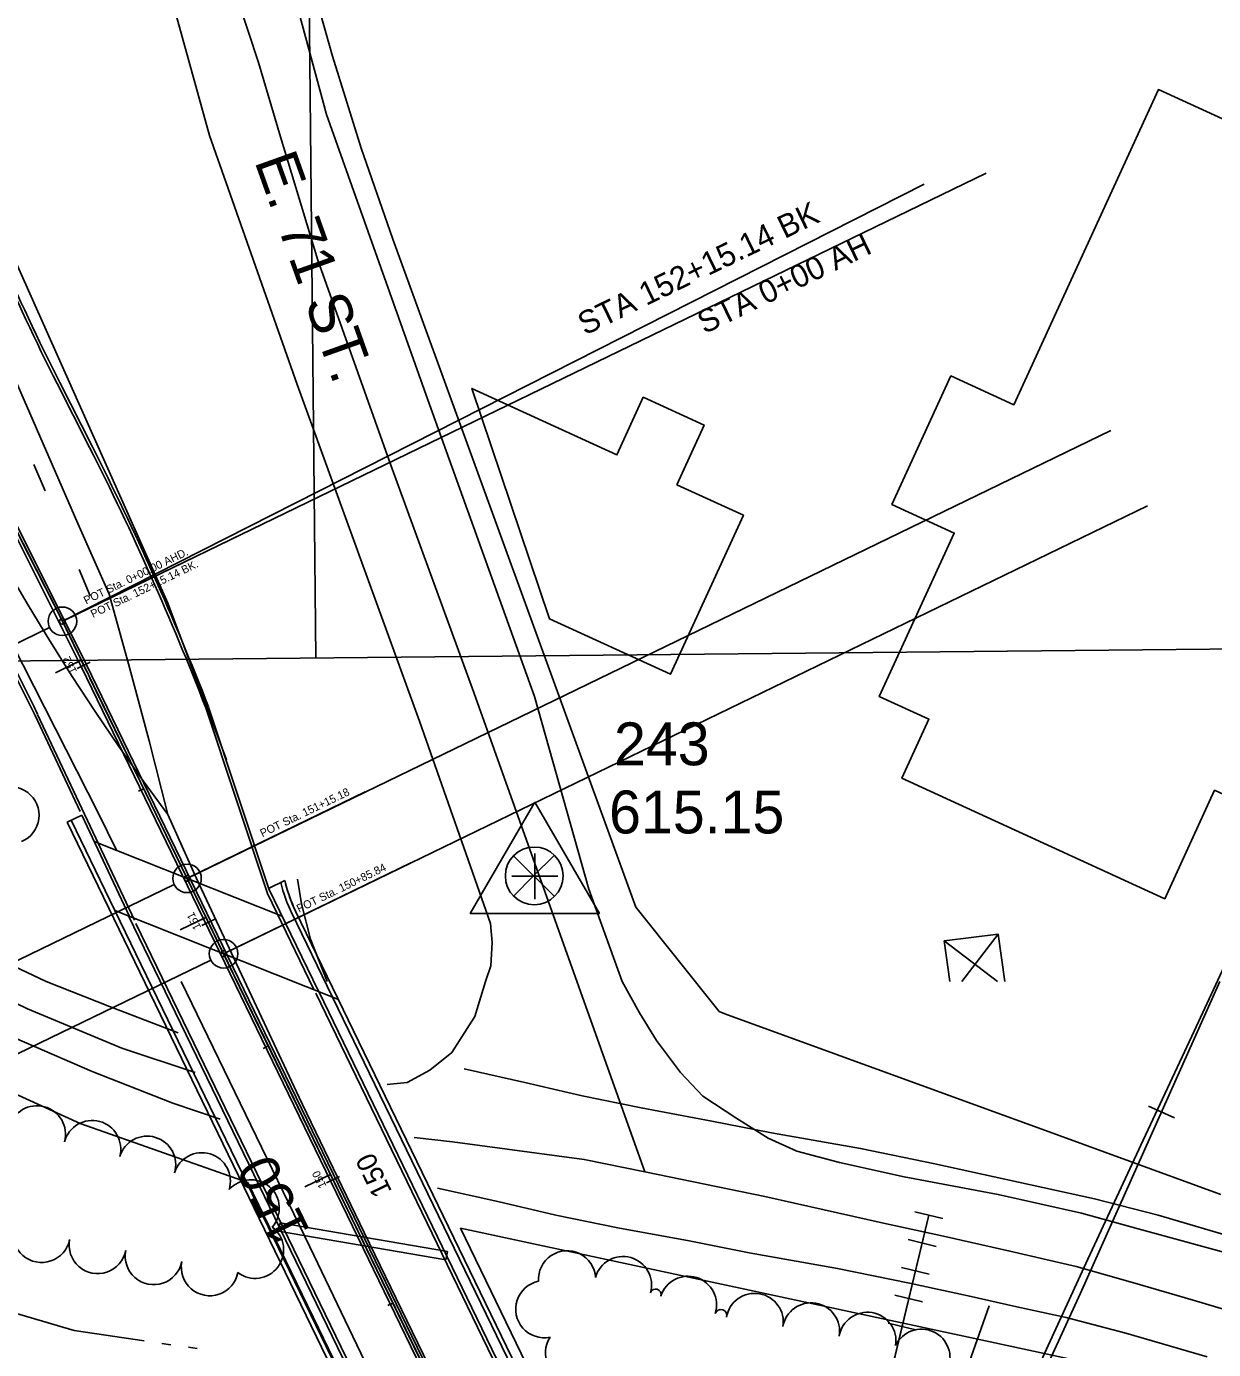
# Model space of a CAD drawing. Extents: x -25029 to 2274964, y -81170 to 687028.
# Drawn here: x -4540.1 to -4124.7, y -64877.2 to -64414.1 of the extents above; entities that cross this region are included whole.
import ezdxf

# ---------------------------------------------------------------- set-up
doc = ezdxf.new("R2010")
doc.units = 0
for name, color, linetype in [('81911BEA - RW_X_Fee_RW', 7, 'Continuous'), ('BD_X_Canopy', 7, 'Continuous'), ('BLDG', 7, 'Continuous'), ('BR_X_Rail_Object', 7, 'Continuous'), ('BRIDGE', 7, 'Continuous'), ('Default', 7, 'Continuous'), ('GE_X_CL_100', 7, 'Continuous'), ('GE_X_CL_20', 7, 'Continuous'), ('GE_X_CL_2000', 7, 'Continuous'), ('GK_Visualization', 7, 'Continuous'), ('PV_X_EOP', 7, 'Continuous'), ('RD_X_RR_1', 7, 'Continuous'), ('ROAD', 7, 'Continuous'), ('ROAD-NAME', 7, 'Continuous'), ('RR', 7, 'Continuous'), ('TI_HOR', 7, 'Continuous'), ('TI_VER', 7, 'Continuous'), ('TRANSPWRLN', 7, 'Continuous'), ('TREES', 7, 'Continuous'), ('WATER', 7, 'Continuous')]:
    doc.layers.add(name, color=color, linetype=linetype)

msp = doc.modelspace()

# ---------------------------------------------------------------- linework, layer by layer
at = {"layer": '81911BEA - RW_X_Fee_RW'}
for p, q in [((-4411.96, -64488.55), (-4326.91, -64722.38)), ((-4326.91, -64722.38), (-4297.69, -64758.87)), ((-4297.69, -64758.87), (-4295.74, -64759.65))]:
    msp.add_line(p, q, dxfattribs=at)
for points in [[(-4442.14, -64392.18), (-4433.05, -64424.6), (-4422.99, -64456.73), (-4411.96, -64488.55)], [(-4766.07, -64655.32), (-4753.54, -64665.49), (-4680.25, -64716.67), (-4602.62, -64761), (-4521.3, -64798.11), (-4462.6, -64818.7)], [(-4295.74, -64759.65), (-4178.71, -64802.21), (-4122.17, -64822.93)], [(-4371.01, -65007.7), (-4413.15, -64920.74), (-4437.87, -64869.73), (-4462.6, -64818.7)], [(-4302.03, -65012.47), (-4342.64, -64928.65), (-4365.2, -64882.1), (-4388.18, -64834.67)], [(-4388.18, -64834.67), (-4210.37, -64872.84), (-4150.38, -64885.72)]]:
    msp.add_lwpolyline(points, dxfattribs=at)
at = {"layer": 'BD_X_Canopy'}
for p, q in [((-4527.55, -64622.31), (-4809.21, -64066.79)), ((-4527.55, -64622.31), (-4204.22, -64465.54)), ((-4483.93, -64712.26), (-4160.61, -64555.49)), ((-4471.13, -64738.66), (-4147.81, -64581.89)), ((-4291.41, -65109.31), (-4527.55, -64622.31))]:
    msp.add_line(p, q, dxfattribs=at)
at = {"layer": 'BLDG'}
for points in [[(-4034.49, -64486.42), (-4117.65, -64667.75), (-4099.05, -64676.28), (-4105.39, -64690.1), (-4124.31, -64681.42), (-4141.73, -64719.4), (-4233.73, -64677.21), (-4224.29, -64656.61), (-4241.64, -64648.65), (-4215.4, -64591.42), (-4237.22, -64581.42), (-4216.59, -64536.43), (-4194.52, -64546.54), (-4143.93, -64436.22)], [(-4312.53, -64574.52), (-4302.98, -64553.65), (-4324.25, -64543.92), (-4333.47, -64564.07), (-4384.24, -64540.84), (-4357.09, -64621.46), (-4314.69, -64640.86), (-4289.22, -64585.18)]]:
    msp.add_lwpolyline(points, close=True, dxfattribs=at)
at = {"layer": 'BR_X_Rail_Object'}
for p, q in [((-4525.87, -64692.62), (-4520.73, -64690.12)), ((-4520.73, -64690.12), (-4504.05, -64725.56)), ((-4235.66, -65291.14), (-4525.87, -64692.62)), ((-4509.24, -64723.49), (-4524.52, -64691.96)), ((-4516.39, -64699.34), (-4450.65, -64725.51)), ((-4455.37, -64715.78), (-4449.72, -64713.05)), ((-4437.92, -64751.78), (-4455.3, -64715.93)), ((-4247.29, -65263.72), (-4509.24, -64723.49)), ((-4509.24, -64723.49), (-4430.97, -64754.65)), ((-4243.05, -65264.45), (-4504.42, -64725.41)), ((-4433.13, -64753.63), (-4447.3, -64724.4)), ((-4167.72, -65297.56), (-4445.95, -64723.74)), ((-4184.47, -65274.48), (-4437.85, -64751.91)), ((-4180.23, -65275.2), (-4433.03, -64753.83)), ((-4451.37, -64832.8), (-4451.88, -64835.76)), ((-4451.37, -64832.8), (-4392.8, -64842.83)), ((-4451.88, -64835.76), (-4393.3, -64845.79)), ((-4392.8, -64842.83), (-4393.3, -64845.79))]:
    msp.add_line(p, q, dxfattribs=at)
for radius, start in [(54.19, 193.5841), (52.69, 193.2286), (52.69, 194.3664)]:
    msp.add_arc((-4398.43, -64700.99), radius, start, 205.7199, dxfattribs=at)
at = {"layer": 'BRIDGE'}
msp.add_lwpolyline([(-4445.27, -64712.59), (-4443.86, -64721.13), (-4440.77, -64733.54), (-4434.92, -64748.36)], dxfattribs=at)
at = {"layer": 'Default'}
for p, q in [((-4449.98, -63503.51), (-4438.87, -64635.13)), ((-4527.55, -64622.31), (-4814.64, -64056.08)), ((-4527.55, -64622.31), (-4225.89, -64469.36)), ((-4529.36, -64539.14), (-4518.05, -64561.44)), ((-4528.46, -64538.69), (-4517.16, -64560.98)), ((-4533.6, -64576.6), (-4537.55, -64567.42)), ((-4520.94, -64638.13), (-4551.52, -64577.15)), ((-4519.22, -64637.29), (-4549.78, -64576.34)), ((-4517.79, -64613.35), (-4521.74, -64604.16)), ((-4527.55, -64622.31), (-4527.55, -64622.31)), ((-4291.41, -65109.31), (-4527.55, -64622.31)), ((-5341.52, -64643.99), (-3903.84, -64629.88)), ((-4522.33, -64638.8), (-4517.83, -64636.62)), ((-4292.28, -65109.73), (-4520.94, -64638.13)), ((-4520.06, -64637.72), (-4520.06, -64637.72)), ((-4290.55, -65108.9), (-4519.22, -64637.29)), ((-4476.4, -64652.33), (-4455.3, -64715.93)), ((-4537.12, -64655.29), (-4521.31, -64688.88)), ((-4536.21, -64654.87), (-4502.34, -64726.84)), ((-4478.7, -64728.78), (-4474.2, -64726.6)), ((-4476.49, -64727.75), (-4476.49, -64727.75)), ((-4241.63, -65264.69), (-4501.81, -64728.11)), ((-4386.93, -64778.98), (-4365.68, -64783.71)), ((-4365.68, -64783.71), (-4345.68, -64788.42)), ((-4345.68, -64788.42), (-4325.01, -64792.6)), ((-4325.01, -64792.6), (-4300.2, -64797.2)), ((-4300.2, -64797.2), (-4279.38, -64801.27)), ((-4279.38, -64801.27), (-4248.25, -64806.79)), ((-4439.8, -64803.28), (-4439.71, -64803.23)), ((-4248.25, -64806.79), (-4222.21, -64812.14)), ((-4222.21, -64812.14), (-4201.39, -64816.66)), ((-4435.07, -64818.76), (-4430.57, -64816.58)), ((-4432.83, -64817.4), (-4432.83, -64817.4)), ((-4201.39, -64816.66), (-4184.36, -64820.46)), ((-4184.36, -64820.46), (-4166.37, -64824.36)), ((-4166.37, -64824.36), (-4144, -64830.18)), ((-4219.46, -64831.31), (-4229.19, -64828.98)), ((-4219.46, -64831.31), (-4229.19, -64828.98)), ((-4224.32, -64830.14), (-4354.09, -65370.15)), ((-4144, -64830.18), (-4114.79, -64838.74)), ((-4221.8, -64841.04), (-4231.52, -64838.7)), ((-4221.8, -64841.04), (-4231.52, -64838.7)), ((-4224.14, -64850.76), (-4233.86, -64848.42)), ((-4224.14, -64850.76), (-4233.86, -64848.42)), ((-4203.15, -64861.81), (-4381.64, -65362.34)), ((-4226.47, -64860.48), (-4236.2, -64858.15)), ((-4226.47, -64860.48), (-4236.2, -64858.15)), ((-4228.81, -64870.21), (-4238.53, -64867.87)), ((-4228.81, -64870.21), (-4238.53, -64867.87))]:
    msp.add_line(p, q, dxfattribs=at)
for points in [[(-4522.26, -64633.21), (-4527.55, -64622.31), (-4542.42, -64592.98)], [(-4518.99, -64639.96), (-4521.17, -64635.46)], [(-4498.27, -64682.7), (-4517.9, -64642.21)], [(-4478.63, -64723.19), (-4498.27, -64682.7)], [(-4475.36, -64729.94), (-4477.54, -64725.44)], [(-4454.64, -64772.68), (-4474.27, -64732.19)], [(-4435, -64813.17), (-4454.64, -64772.68)], [(-4431.73, -64819.92), (-4433.91, -64815.42)], [(-4411.01, -64862.66), (-4430.64, -64822.17)], [(-4224.32, -64830.14), (-4354.09, -65370.15)], [(-4224.32, -64830.14), (-4354.09, -65370.15)], [(-4391.37, -64903.15), (-4411.01, -64862.66)]]:
    msp.add_lwpolyline(points, dxfattribs=at)
for centre, radius, start, end in [((-3785.43, -64161.95), 834.09, 203.45233, 206.88627), ((-3785.43, -64161.95), 833.09, 203.45233, 206.88627), ((-5417.57, -65017.52), 1009.54, 21.20978, 26.8863), ((-5417.57, -65017.52), 1008.54, 21.20978, 26.8863), ((-5448.74, -65097.33), 1013.14, 25.86841, 28.69195), ((-5448.74, -65097.33), 1014.14, 25.86767, 28.69195)]:
    msp.add_arc(centre, radius, start, end, dxfattribs=at)
at = {"layer": 'GE_X_CL_100'}
for p, q in [((-4532.05, -64624.5), (-4799.15, -64754.01)), ((-4483.93, -64712.26), (-4527.55, -64622.31)), ((-4520.94, -64635.94), (-4529.94, -64640.3)), ((-4471.13, -64738.66), (-4483.93, -64712.26)), ((-4488.43, -64714.44), (-4750.57, -64841.54)), ((-4477.31, -64725.92), (-4486.31, -64730.28)), ((-4475.63, -64740.84), (-4754.06, -64875.84)), ((-4291.41, -65109.31), (-4471.13, -64738.66)), ((-4433.68, -64815.9), (-4442.68, -64820.26))]:
    msp.add_line(p, q, dxfattribs=at)
for centre in [(-4527.55, -64622.31), (-4483.93, -64712.26), (-4471.13, -64738.66)]:
    msp.add_circle(centre, 5, dxfattribs=at)
at = {"layer": 'GE_X_CL_20'}
for p, q in [((-4526.65, -64621.88), (-4464.23, -64591.61)), ((-4520.94, -64635.94), (-4522.74, -64636.81)), ((-4499.13, -64680.93), (-4500.93, -64681.8)), ((-4483.04, -64711.82), (-4421.61, -64682.04)), ((-4470.23, -64738.22), (-4405.55, -64706.86)), ((-4477.31, -64725.92), (-4479.11, -64726.79)), ((-4455.5, -64770.91), (-4457.3, -64771.78)), ((-4433.68, -64815.9), (-4435.48, -64816.77)), ((-4411.87, -64860.89), (-4413.67, -64861.76))]:
    msp.add_line(p, q, dxfattribs=at)
for centre in [(-4527.55, -64622.31), (-4483.93, -64712.26), (-4471.13, -64738.66)]:
    msp.add_circle(centre, 1, dxfattribs=at)
at = {"layer": 'GE_X_CL_2000'}
for points in [[(-4505.14, -64173.15), (-4504.39, -64182.32), (-4503.95, -64187.71), (-4501.53, -64214.09), (-4497.79, -64243.24), (-4494.44, -64269.18), (-4490.93, -64294.83), (-4487.28, -64315.26), (-4482.54, -64340.62), (-4476.83, -64364.32), (-4474.07, -64375.86), (-4471.27, -64387.56), (-4466.18, -64404.66), (-4458.9, -64426.72), (-4451.26, -64452.76), (-4438.12, -64495.89), (-4412.58, -64567.63), (-4383.58, -64647.19), (-4362.15, -64707.03), (-4323.68, -64815.02)], [(-4674.44, -64247.66), (-4663.11, -64271.42), (-4647.05, -64305.71), (-4630.98, -64338.95), (-4616.92, -64368.52), (-4614.19, -64374.65), (-4594.54, -64418.71), (-4580.08, -64455.13), (-4522.19, -64588.1), (-4511.19, -64612.83), (-4504.02, -64638.46), (-4497.17, -64664.18), (-4490.62, -64689.97)], [(-4995.57, -64351.98), (-4935.04, -64429.78), (-4875.98, -64497.06), (-4847.08, -64529.97), (-4813.26, -64566.62), (-4773.43, -64609.8), (-4735.52, -64639.99), (-4724.66, -64648.46), (-4713.66, -64656.74), (-4702.52, -64664.84), (-4691.25, -64672.76), (-4679.86, -64680.49), (-4668.33, -64688.02), (-4656.69, -64695.37), (-4644.93, -64702.52), (-4633.05, -64709.48), (-4617.74, -64718.02), (-4602.33, -64726.38), (-4586.82, -64734.55), (-4571.22, -64742.54), (-4555.51, -64750.34), (-4539.72, -64757.94), (-4506.73, -64771.69), (-4481.05, -64780.19)], [(-4676.81, -64377.64), (-4632.46, -64450.17), (-4617.32, -64476.29), (-4595.73, -64513.54), (-4546.99, -64603.9), (-4539.57, -64616.61), (-4531.94, -64629.18), (-4524.09, -64641.62), (-4516.04, -64653.92), (-4507.77, -64666.08), (-4499.3, -64678.1), (-4490.62, -64689.97)], [(-4490.62, -64689.97), (-4480.57, -64712.35), (-4444.69, -64788.94), (-4443.51, -64791.38), (-4421.94, -64836.17), (-4388.21, -64905.67), (-4348.01, -64989.17), (-4337.36, -65010.94)], [(-4404.41, -64803), (-4391.01, -64804.47), (-4344.91, -64810.65), (-4323.68, -64815.02)], [(-4323.68, -64815.02), (-4281.67, -64823.63), (-4240.13, -64832.88), (-4219.22, -64837.44), (-4195.95, -64842.7), (-4172.72, -64848.15), (-4152.24, -64853.93), (-4131.8, -64859.88), (-4111.41, -64865.99), (-4091.07, -64872.25), (-4070.79, -64878.68), (-4050.57, -64885.28), (-3987.31, -64908.81), (-3921.24, -64932.03), (-3820.27, -64967.64), (-3731.46, -65000.16), (-3638.58, -65033.61), (-3568.47, -65057.75), (-3489.61, -65088.73), (-3461.88, -65098.86), (-3416.43, -65114.67), (-3410.35, -65116.9)]]:
    msp.add_lwpolyline(points, dxfattribs=at)
at = {"layer": 'GK_Visualization'}
for p, q in [((-4527.61, -64622.38), (-4527.48, -64622.25)), ((-4527.61, -64622.25), (-4527.48, -64622.38)), ((-4483.93, -64712.26), (-4527.55, -64622.31)), ((-4484, -64712.32), (-4483.87, -64712.19)), ((-4484, -64712.19), (-4483.87, -64712.32)), ((-4471.13, -64738.66), (-4483.93, -64712.26)), ((-4471.2, -64738.73), (-4471.07, -64738.59)), ((-4471.2, -64738.59), (-4471.07, -64738.73)), ((-4291.41, -65109.31), (-4471.13, -64738.66))]:
    msp.add_line(p, q, dxfattribs=at)
at = {"layer": 'PV_X_EOP'}
for p, q in [((-4477.35, -64652.65), (-4455.82, -64717.52)), ((-4439.51, -64751.16), (-4455.82, -64717.52)), ((-4188.4, -65269.04), (-4438.87, -64752.48)), ((-4396.22, -64820.69), (-4375.21, -64825.36)), ((-4375.21, -64825.36), (-4354.81, -64830.16)), ((-4354.81, -64830.16), (-4333.14, -64834.55)), ((-4333.14, -64834.55), (-4308.18, -64839.17)), ((-4308.18, -64839.17), (-4287.21, -64843.27)), ((-4287.21, -64843.27), (-4256.28, -64848.76)), ((-4256.28, -64848.76), (-4231.04, -64853.94)), ((-4231.04, -64853.94), (-4210.57, -64858.39)), ((-4210.57, -64858.39), (-4193.53, -64862.19)), ((-4193.53, -64862.19), (-4176.28, -64865.93)), ((-4176.28, -64865.93), (-4155.39, -64871.37)), ((-4155.39, -64871.37), (-4126.87, -64879.72))]:
    msp.add_line(p, q, dxfattribs=at)
for points in [[(-4470.17, -64670.78), (-4490.62, -64615.91), (-4557.24, -64466.75), (-4628.36, -64296.43), (-4630.43, -64287.47), (-4629.91, -64277.49), (-4628.26, -64270.86), (-4625.74, -64264.66), (-4623.42, -64259.75), (-4620.58, -64253.76), (-4618.13, -64250.26), (-4613, -64245.32), (-4609.46, -64242.56), (-4604.2, -64238.81), (-4599.79, -64236.59), (-4549.08, -64212.31), (-4543.45, -64212.24), (-4539.43, -64213.16), (-4535.73, -64215.06), (-4531.06, -64216.52), (-4523.7, -64223.79), (-4523.01, -64225.43), (-4520.8, -64230.69)], [(-4748.36, -64280.92), (-4734.28, -64299.75), (-4731.51, -64303.96), (-4710.54, -64340.29), (-4665.5, -64413.68), (-4614.32, -64500.21), (-4567.93, -64585.51), (-4514.9, -64689.56), (-4508.61, -64702.39)], [(-4486.02, -64748.36), (-4440.91, -64841.18), (-4381.93, -64964.23), (-4338.16, -65053.87), (-4301.19, -65130.63), (-4252.21, -65231.24), (-4240.01, -65256.61)]]:
    msp.add_lwpolyline(points, dxfattribs=at)
at = {"layer": 'RD_X_RR_1'}
msp.add_lwpolyline([(-4189.03, -64889.98), (-4168.69, -64845.5), (-4149.34, -64803.83), (-4131.49, -64765.8), (-4108.05, -64715.21), (-4084.99, -64663.81), (-4057.88, -64606.88), (-4030.72, -64547.96), (-4003.25, -64487.5), (-3981.32, -64440.65), (-3956.13, -64386.53), (-3932.99, -64335.44), (-3909.23, -64283.83), (-3882.87, -64227.16)], dxfattribs=at)
at = {"layer": 'ROAD'}
for points in [[(-4421.43, -63222.11), (-4426.45, -63318.9), (-4427.97, -63335.17), (-4430.95, -63364.56), (-4437.28, -63402.13), (-4477.33, -63611.06), (-4491.46, -63698.98), (-4493.84, -63715.7), (-4496.52, -63742.27), (-4498.4, -63780.53), (-4496.74, -63866.19), (-4492.41, -63990.7), (-4486.8, -64121.48), (-4481.74, -64210.24), (-4477.96, -64250.81), (-4468.32, -64308.2), (-4455.96, -64367.62), (-4435.12, -64445.01), (-4399.69, -64544.85), (-4362.37, -64648.68), (-4343.3, -64716.02), (-4331.6, -64748.36)], [(-4379.45, -64748.36), (-4377.61, -64742.9), (-4377.17, -64734.77), (-4377.69, -64728.06), (-4402.56, -64657.22), (-4445.37, -64539.49), (-4476.08, -64452.26), (-4490.41, -64400.35), (-4502.9, -64348.19), (-4511.49, -64304), (-4520, -64241.29), (-4520.8, -64230.69)], [(-4748.36, -64615.08), (-4747.78, -64615.59), (-4698.1, -64653.83), (-4655.26, -64682.51), (-4600.69, -64714.51), (-4551.07, -64739.97), (-4533.2, -64748.36)], [(-4586.35, -64748.36), (-4547.79, -64766.6), (-4517.12, -64779.81), (-4488.95, -64790.96), (-4472.36, -64796.57)], [(-4487, -64766.38), (-4511.11, -64757.16), (-4533.2, -64748.36)], [(-4379.45, -64748.36), (-4383.17, -64760.6), (-4391.23, -64773.2), (-4398.98, -64779.34), (-4406.94, -64783.65), (-4413.84, -64784.36)], [(-3970.83, -64893.34), (-4028.08, -64873.05), (-4067.8, -64858.88), (-4114.34, -64844.97), (-4151, -64834.96), (-4170.84, -64829.46), (-4200, -64822.93), (-4232.96, -64816.66), (-4255.54, -64811.7), (-4270.54, -64807.7), (-4280.55, -64803.16), (-4291.47, -64796.29), (-4303.43, -64788.44), (-4311.25, -64780.26), (-4319.62, -64768.99), (-4325.61, -64759.34), (-4331.6, -64748.36)]]:
    msp.add_lwpolyline(points, dxfattribs=at)
at = {"layer": 'RR'}
msp.add_line((-4147.44, -64791.95), (-4138.31, -64796.04), dxfattribs=at)
msp.add_lwpolyline([(-4122.45, -64748.36), (-4171.26, -64857.39), (-4221.63, -64967.27), (-4264.35, -65059.92), (-4273.28, -65078.53)], dxfattribs=at)
at = {"layer": 'TI_HOR'}
for p, q in [((-4362.2, -64719.55), (-4362.2, -64703.55)), ((-4370.2, -64711.55), (-4354.2, -64711.55))]:
    msp.add_line(p, q, dxfattribs=at)
msp.add_lwpolyline([(-4362.2, -64685.55), (-4384.8, -64724.55), (-4339.6, -64724.55)], close=True, dxfattribs=at)
at = {"layer": 'TI_VER'}
for p, q in [((-4369.8, -64704.23), (-4355.38, -64718.56)), ((-4362.64, -64711.39), (-4355.47, -64704.23)), ((-4362.64, -64711.39), (-4369.8, -64718.56))]:
    msp.add_line(p, q, dxfattribs=at)
msp.add_circle((-4362.41, -64711.4), 10.1, dxfattribs=at)
at = {"layer": 'TRANSPWRLN'}
for p, q in [((-4212.71, -64748.36), (-4200.1, -64731.79)), ((-4218.92, -64734.15), (-4200.26, -64748.36))]:
    msp.add_line(p, q, dxfattribs=at)
for points in [[(-4218.92, -64734.15), (-4200.1, -64731.79), (-4197.69, -64748.36)], [(-4216.99, -64748.36), (-4218.92, -64734.15)]]:
    msp.add_lwpolyline(points, dxfattribs=at)
at = {"layer": 'TREES'}
for centre, radius, start, end in [((-4545.73, -64690.21), 10, 292.8902, 112.8902), ((-4536.45, -64801.84), 10, 345.0794, 165.0794), ((-4517.12, -64806.99), 10, 345.0794, 165.0794), ((-4497.89, -64812.47), 10, 343.1371, 163.1371), ((-4478.75, -64818.27), 10, 343.1077, 163.1077), ((-4461.63, -64827.74), 10, 319.0196, 139.0196), ((-4460.11, -64842.27), 10, 232.9196, 52.9196), ((-4534.82, -64836.7), 10, 168.8079, 348.8079), ((-4515.2, -64840.58), 10, 168.8079, 348.8079), ((-4495.58, -64844.46), 10, 168.8079, 348.8079), ((-4350.94, -64852.58), 10, 3.8539, 183.8539), ((-4475.95, -64848.33), 10, 168.9126, 348.9126), ((-4331.33, -64854.6), 10, 344.3692, 164.3692), ((-4308.6, -64861.5), 10, 342.1827, 162.1827), ((-4358.9, -64863.04), 10, 101.617, 281.617), ((-4319.91, -64857.87), 1.88, 342.1827, 162.1827), ((-4285.25, -64867.49), 10, 350.4728, 170.4728), ((-4265.53, -64870.8), 10, 350.4728, 170.4728), ((-4297.1, -64865.2), 2.08, 342.1827, 162.1827), ((-4245.81, -64874.11), 10, 350.4728, 170.4728), ((-4226.89, -64880.01), 10, 334.9115, 154.9115), ((-4348.49, -64878.27), 10, 147.115, 327.115)]:
    msp.add_arc(centre, radius, start, end, dxfattribs=at)
at = {"layer": 'WATER'}
for p, q in [((-4492.73, -64874.99), (-4489.64, -64875.45)), ((-4483.45, -64876.35), (-4480.36, -64876.8))]:
    msp.add_line(p, q, dxfattribs=at)
msp.add_lwpolyline([(-4559.64, -64859.93), (-4523.38, -64870.5), (-4498.91, -64874.09)], dxfattribs=at)

# ---------------------------------------------------------------- texts
at = {"layer": 'Default'}
for s, height, rotation, p in [('STA 152+15.14 BK', 7.9999, 25.8196, (-4344.65, -64522.36)), ('STA 0+00 AH', 7.9999, 25.8196, (-4302.84, -64521.89)), ('150', 7, 115.8677, (-4412.1, -64821.78))]:
    msp.add_text(s, height=height, rotation=rotation, dxfattribs=at).set_placement(p)
at = {"layer": 'GE_X_CL_100'}
msp.add_text('150', height=14, rotation=115.8677, dxfattribs=at).set_placement((-4440.66, -64835.88))
at = {"layer": 'GE_X_CL_20'}
for s, rotation, p in [('POT Sta. 0+00.00 AHD.', 25.8677, (-4519.26, -64616.45)), ('POT Sta. 152+15.14 BK.', 25.8677, (-4516.84, -64621.21)), ('152', 115.8677, (-4522.37, -64639.87)), ('POT Sta. 151+15.18', 25.8677, (-4457.55, -64697.91)), ('POT Sta. 150+85.84', 25.8677, (-4444.75, -64724.31)), ('151', 115.8677, (-4478.94, -64729.44)), ('150', 115.8677, (-4435.08, -64819.89))]:
    msp.add_text(s, height=2.8, rotation=rotation, dxfattribs=at).set_placement(p)
at = {"layer": 'GK_Visualization'}
for s, p in [('134', (-4527.55, -64622.31)), ('133', (-4483.93, -64712.26)), ('132', (-4471.13, -64738.66))]:
    msp.add_text(s, height=0.14, dxfattribs=at).set_placement(p)
at = {"layer": 'ROAD-NAME'}
msp.add_text('E. 71 ST.', height=14.99, rotation=289.6135, dxfattribs=at).set_placement((-4460.44, -64461.25))
at = {"layer": 'TI_HOR'}
msp.add_text('243', height=15, dxfattribs=at).set_placement((-4334.5, -64672.69))
at = {"layer": 'TI_VER'}
msp.add_text('615.15', height=15, dxfattribs=at).set_placement((-4336.22, -64696.55))

doc.saveas('drawing.dxf')
